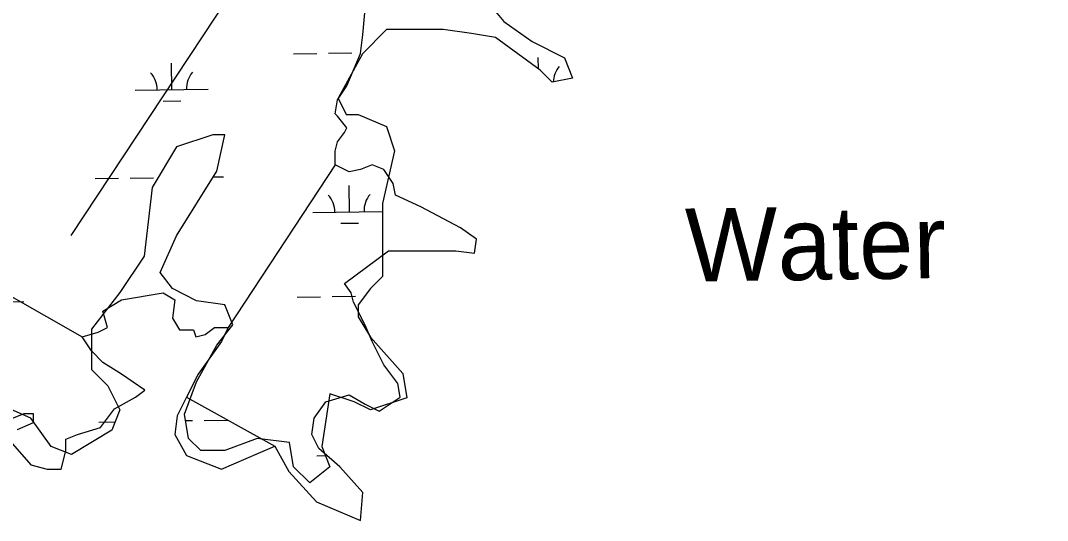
# Model space of a CAD drawing. Extents: x 3823584 to 3861785, y 301729 to 327625.
# Drawn here: x 3854845 to 3856250, y 311558 to 312242 of the extents above; entities that cross this region are included whole.
import ezdxf

# ---------------------------------------------------------------- set-up
doc = ezdxf.new("R2010")
doc.units = 0
for name, color, linetype in [('V-RIVR-IDEN', 7, 'Continuous'), ('V-ROAD-CNTR', 7, 'Continuous'), ('V-TOPO-SHOR', 7, 'Continuous'), ('V-WETL-SWMP', 7, 'Continuous')]:
    doc.layers.add(name, color=color, linetype=linetype)

msp = doc.modelspace()

# ---------------------------------------------------------------- linework, layer by layer
at = {"layer": 'V-ROAD-CNTR'}
msp.add_spline([(3854116.1, 316942.4), (3854169.4, 316931.5), (3854298.8, 316901.8), (3854437.6, 316854.6), (3854560.5, 316798.2), (3854671.2, 316730.2), (3854747.1, 316675.9), (3854806.6, 316630), (3854875.8, 316567.3), (3854972.8, 316478), (3855148.5, 316306.8), (3855485, 315981.6), (3856075.1, 315410.1), (3856623.5, 314884.8), (3857154.5, 314370.4), (3857470.6, 314060.6), (3857747.4, 313795.6), (3858247.6, 313313.3), (3858629.5, 312940.3), (3859041.8, 312538.5), (3859429.8, 312165.7), (3859613.3, 311989.2)], degree=3, dxfattribs=at)
at = {"layer": 'V-TOPO-SHOR'}
for p, q in [((3854914, 311947.7), (3855521.6, 312869)), ((3855274.9, 312044.4), (3855128.8, 311822)), ((3855071.6, 311726.7), (3855192.3, 311660.1))]:
    msp.add_line(p, q, dxfattribs=at)
for points in [[(3855247.8, 312949.1), (3854580.2, 312007.8), (3854928.7, 311809.3)], [(3854833.4, 311663.2), (3854858.8, 311634.6), (3854881.1, 311628.3), (3854900.1, 311628.3), (3854906.5, 311653.7), (3854906.5, 311669.6), (3854922.3, 311675.9), (3854954.1, 311685.5), (3854973.2, 311710.9), (3855001.8, 311726.7), (3855014.5, 311736.3), (3854982.7, 311758.5), (3854957.3, 311774.4), (3854941.4, 311790.3), (3854928.7, 311809.3), (3854950.9, 311815.7), (3854963.6, 311822), (3854957.3, 311844.3), (3854982.7, 311860.1), (3855039.9, 311869.7), (3855055.7, 311860.1), (3855052.6, 311834.7), (3855062.1, 311818.9), (3855081.2, 311818.9), (3855084.3, 311809.3), (3855097, 311812.5), (3855109.7, 311822), (3855128.8, 311822), (3855119.3, 311803), (3855087.5, 311758.5), (3855071.6, 311726.7), (3855058.9, 311701.3), (3855055.7, 311675.9), (3855071.6, 311647.3), (3855119.3, 311628.3), (3855170.1, 311650.5), (3855192.3, 311660.1), (3855211.4, 311625.1), (3855249.5, 311583.8), (3855309.8, 311558.4), (3855313, 311596.5), (3855281.2, 311631.5), (3855252.7, 311656.9), (3855243.1, 311675.9), (3855246.3, 311698.2), (3855262.2, 311720.4), (3855294, 311729.9), (3855316.2, 311717.2), (3855335.2, 311707.7), (3855363.8, 311726.7), (3855360.6, 311745.8), (3855341.6, 311771.2), (3855325.7, 311803), (3855316.2, 311825.2), (3855300.3, 311857), (3855297.1, 311869.7), (3855287.6, 311882.4), (3855347.9, 311926.8), (3855370.2, 311926.8), (3855408.3, 311926.8), (3855440.1, 311926.8), (3855465.5, 311923.7), (3855468.6, 311942.7), (3855446.4, 311958.6), (3855392.4, 311987.2), (3855357.5, 312003.1), (3855354.3, 312018.9), (3855341.6, 312038), (3855325.7, 312044.4), (3855309.8, 312038), (3855294, 312034.8), (3855274.9, 312044.4), (3855274.9, 312063.4), (3855278.1, 312076.1), (3855287.6, 312088.8), (3855290.8, 312095.2), (3855278.1, 312111.1), (3855274.9, 312114.2), (3855278.1, 312133.3), (3855290.8, 312152.3), (3855309.8, 312196.8), (3855313, 312222.2), (3855316.2, 312257.2)], [(3854801.7, 311685.5), (3854849.3, 311704.5), (3854862, 311704.5), (3854862, 311691.8), (3854839.8, 311682.3)]]:
    msp.add_lwpolyline(points, dxfattribs=at)
at = {"layer": 'V-WETL-SWMP'}
for p, q in [((3855478, 312273.7), (3855505.7, 312240.5)), ((3855505.7, 312240.5), (3855544.4, 312212.9)), ((3855345.3, 312229.5), (3855312.2, 312196.3)), ((3855422.8, 312229.5), (3855345.3, 312229.5)), ((3855461.5, 312223.9), (3855422.8, 312229.5)), ((3855494.6, 312218.4), (3855461.5, 312223.9)), ((3855555.5, 312174.1), (3855494.6, 312218.4)), ((3855544.4, 312212.9), (3855588.6, 312190.7)), ((3855217.8, 312196.3), (3855249.8, 312196.8)), ((3855265.8, 312197), (3855297.8, 312197.5)), ((3855312.2, 312196.3), (3855279, 312135.4)), ((3855051.4, 312147.3), (3855050.9, 312183.3)), ((3855553, 312175.9), (3855552.7, 312191)), ((3855588.6, 312190.7), (3855599.7, 312163.1)), ((3855572, 312157.5), (3855555.5, 312174.1)), ((3855599.7, 312163.1), (3855572, 312157.5)), ((3855001.4, 312146.5), (3855101.4, 312148)), ((3855279, 312135.4), (3855290.1, 312113.3)), ((3855039.7, 312131.7), (3855063.7, 312132)), ((3855290.1, 312113.3), (3855306.6, 312113.3)), ((3855306.6, 312113.3), (3855345.3, 312096.7)), ((3855345.3, 312096.7), (3855356.4, 312063.5)), ((3855107.6, 312085.6), (3855057.8, 312069)), ((3855124.2, 312085.6), (3855107.6, 312085.6)), ((3855113.1, 312035.8), (3855124.2, 312085.6)), ((3855057.8, 312069), (3855024.7, 312013.7)), ((3855356.4, 312063.5), (3855339.8, 311991.6)), ((3854946.5, 312025.6), (3854978.5, 312026.1)), ((3854994.5, 312026.3), (3855026.5, 312026.8)), ((3855057.8, 311947.3), (3855113.1, 312035.8)), ((3855108.3, 312028.1), (3855122.4, 312028.3)), ((3855024.7, 312013.7), (3855013.6, 311919.6)), ((3855294.5, 311980.2), (3855294, 312016.2)), ((3855244.5, 311979.4), (3855339.8, 311980.9)), ((3855339.8, 311991.6), (3855339.8, 311892)), ((3855282.8, 311964.6), (3855306.8, 311964.9)), ((3855035.7, 311897.5), (3855057.8, 311947.3)), ((3855013.6, 311919.6), (3854980.4, 311869.8)), ((3855052.3, 311875.4), (3855035.7, 311897.5)), ((3855339.8, 311892), (3855323.2, 311875.4)), ((3854980.4, 311869.8), (3854941.7, 311820)), ((3855085.5, 311858.8), (3855052.3, 311875.4)), ((3855323.2, 311875.4), (3855306.6, 311853.2)), ((3854817, 311857.4), (3854849, 311857.9)), ((3855124.2, 311853.2), (3855085.5, 311858.8)), ((3855222.9, 311863.6), (3855254.9, 311864.1)), ((3855270.9, 311864.4), (3855302.9, 311864.9)), ((3855135.2, 311825.6), (3855124.2, 311853.2)), ((3855306.6, 311853.2), (3855306.6, 311836.6)), ((3855306.6, 311836.6), (3855323.2, 311809)), ((3854941.7, 311820), (3854941.7, 311764.7)), ((3855113.1, 311797.9), (3855135.2, 311825.6)), ((3855085.5, 311748.1), (3855113.1, 311797.9)), ((3855323.2, 311809), (3855367.5, 311759.2)), ((3854941.7, 311764.7), (3854963.8, 311742.6)), ((3855367.5, 311759.2), (3855373, 311726)), ((3854963.8, 311742.6), (3854980.4, 311709.4)), ((3855068.9, 311703.8), (3855085.5, 311748.1)), ((3855267.9, 311731.5), (3855256.9, 311659.6)), ((3855301.1, 311720.4), (3855267.9, 311731.5)), ((3854858.8, 311698.3), (3854820.1, 311714.9)), ((3855323.2, 311709.4), (3855301.1, 311720.4)), ((3855373, 311726), (3855323.2, 311709.4)), ((3854980.4, 311709.4), (3854969.4, 311681.7)), ((3855074.4, 311670.6), (3855068.9, 311703.8)), ((3854886.4, 311659.6), (3854858.8, 311698.3)), ((3854951.6, 311692.9), (3854974, 311693.3)), ((3855070.4, 311694.8), (3855079.6, 311694.9)), ((3855095.6, 311695.1), (3855127.6, 311695.6)), ((3854969.4, 311681.7), (3854914.1, 311648.5)), ((3854914.1, 311648.5), (3854886.4, 311659.6)), ((3855091, 311654), (3855074.4, 311670.6)), ((3855168.4, 311670.6), (3855124.2, 311654)), ((3855212.6, 311665.1), (3855168.4, 311670.6)), ((3855218.2, 311631.9), (3855212.6, 311665.1)), ((3855256.9, 311659.6), (3855267.9, 311631.9)), ((3855124.2, 311654), (3855091, 311654)), ((3855249.7, 311646.8), (3855261.9, 311647)), ((3855240.3, 311609.8), (3855218.2, 311631.9)), ((3855267.9, 311631.9), (3855240.3, 311609.8))]:
    msp.add_line(p, q, dxfattribs=at)
for centre, start, end in [((3855608.5, 312156.3), 140.1115, 177.6233), ((3854996.2, 312146.9), 0.1115, 41.6552), ((3855106.7, 312148.6), 140.1115, 181.6552), ((3855239.3, 311979.8), 0.1115, 41.6552), ((3855349.7, 311981.5), 140.1115, 181.6552)]:
    msp.add_arc(centre, 35.2, start, end, dxfattribs=at)

# ---------------------------------------------------------------- texts
at = {"layer": 'V-RIVR-IDEN'}
msp.add_text('Water', height=100, rotation=0.8425, dxfattribs=at).set_placement((3855754.7, 311884.7))

doc.saveas('drawing.dxf')
